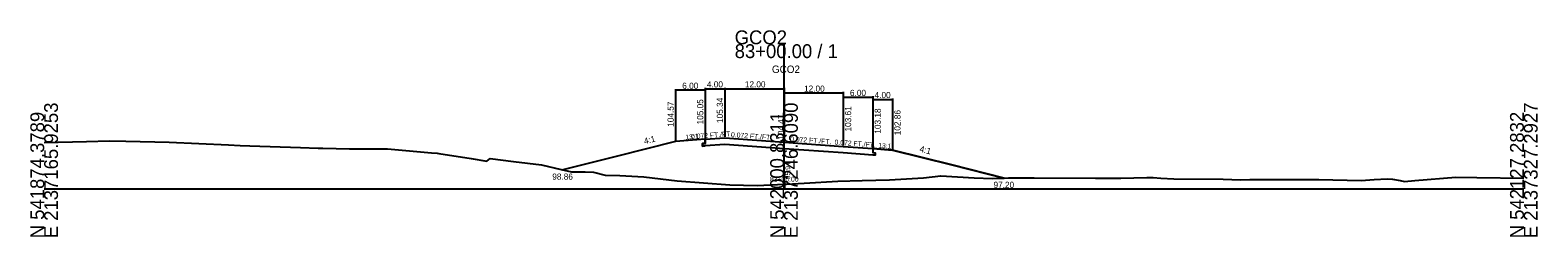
# Model space of a CAD drawing. Extents: x -14327 to 8886, y -10 to 39048.
# Drawn here: x 2997.2 to 3302.8, y 25990.3 to 26032.1 of the extents above; entities that cross this region are included whole.
import ezdxf

# ---------------------------------------------------------------- set-up
doc = ezdxf.new("R2010")
doc.units = 0
for name, color, linetype in [('Level 5', 7, 'Continuous'), ('Level 53', 7, 'Continuous'), ('Level 54', 7, 'Continuous'), ('Level 55', 7, 'Continuous'), ('Level 7', 7, 'Continuous'), ('RD_GPK_XS_Cell', 7, 'Continuous'), ('RD_XS_EwShp', 7, 'Continuous'), ('RD_XS_ExGround', 7, 'Continuous'), ('RD_XS_Pave', 7, 'Continuous'), ('RD_XS_TX_Baseline', 7, 'Continuous'), ('RD_XS_TX_Elev_EX', 7, 'Continuous'), ('RD_XS_TX_Elev_PR', 7, 'Continuous'), ('RD_XS_TX_Station', 7, 'Continuous')]:
    doc.layers.add(name, color=color, linetype=linetype)

msp = doc.modelspace()

# ---------------------------------------------------------------- linework, layer by layer
at = {"layer": 'Level 5'}
for p, q in [((3134, 26009.22), (3133.5, 26009.18)), ((3133.5, 26009.18), (3133.5, 26008.68)), ((3133.5, 26008.68), (3134, 26008.72)), ((3134, 26010.05), (3134, 26009.22)), ((3138, 26009), (3134, 26008.72)), ((3150, 26008.14), (3138, 26009)), ((3162, 26007.28), (3150, 26008.14)), ((3168, 26008.18), (3168, 26007.34)), ((3168, 26006.84), (3162, 26007.28)), ((3168, 26007.34), (3168.5, 26007.31)), ((3168.5, 26006.81), (3168, 26006.84)), ((3168.5, 26007.31), (3168.5, 26006.81))]:
    msp.add_line(p, q, dxfattribs=at)
at = {"layer": 'Level 54'}
for p, q in [((3128, 26020.2), (3128, 26009.77)), ((3134, 26020), (3128, 26020)), ((3134, 26020.49), (3134, 26010.25)), ((3134, 26020.29), (3138, 26020.29)), ((3134, 26020.2), (3134, 26010.25)), ((3138, 26020.49), (3138, 26010.54)), ((3138, 26020.29), (3150, 26020.29)), ((3150, 26020.49), (3150, 26009.67)), ((3150, 26019.62), (3150, 26009.67)), ((3162, 26019.62), (3162, 26008.81)), ((3150, 26019.42), (3162, 26019.42)), ((3162, 26018.76), (3162, 26008.81)), ((3162, 26018.56), (3168, 26018.56)), ((3168, 26018.76), (3168, 26008.38)), ((3168, 26018.33), (3168, 26008.38)), ((3168, 26018.13), (3172, 26018.13)), ((3172, 26018.33), (3172, 26008.06))]:
    msp.add_line(p, q, dxfattribs=at)
at = {"layer": 'Level 7'}
for p, q in [((3128, 26009.57), (3116, 26006.57)), ((3134, 26010.05), (3128, 26009.57)), ((3168, 26008.18), (3172, 26007.86)), ((3172, 26007.86), (3184, 26004.86)), ((3116, 26006.57), (3105.15, 26003.86)), ((3184, 26004.86), (3194.62, 26002.2))]:
    msp.add_line(p, q, dxfattribs=at)
at = {"layer": 'RD_GPK_XS_Cell'}
for p, q in [((3150, 26000), (3150, 26029.28)), ((3000, 26000), (3150, 26000)), ((3150, 26000), (3300, 26000))]:
    msp.add_line(p, q, dxfattribs=at)
at = {"layer": 'RD_XS_EwShp'}
msp.add_lwpolyline([(3109.71, 26003.47), (3111.38, 26003.4), (3113.72, 26002.77), (3116.74, 26002.72), (3121.6, 26002.43), (3128.33, 26001.64), (3138.99, 26000.82), (3144.56, 26000.71), (3150, 26000.94), (3150.48, 26000.96), (3154.07, 26001.19), (3160.93, 26001.57), (3165.85, 26001.68), (3171.37, 26001.85), (3178.27, 26002.21), (3181.81, 26002.68), (3188.53, 26002.21), (3192.25, 26002.1), (3194.62, 26002.2), (3184, 26004.86), (3172, 26007.86), (3168, 26008.18), (3168, 26007.34), (3168.5, 26007.31), (3168.5, 26006.81), (3168, 26006.84), (3162, 26007.28), (3150, 26008.14), (3138, 26009), (3134, 26008.72), (3133.5, 26008.68), (3133.5, 26009.18), (3134, 26009.22), (3134, 26010.05), (3128, 26009.57), (3116, 26006.57), (3105.15, 26003.86), (3106.93, 26003.47)], close=True, dxfattribs=at)
at = {"layer": 'RD_XS_ExGround'}
for p, q in [((3000, 26009.4), (3008.55, 26009.63)), ((3008.55, 26009.63), (3013.22, 26009.76)), ((3013.22, 26009.76), (3016.56, 26009.67)), ((3016.56, 26009.67), (3025.32, 26009.44)), ((3025.32, 26009.44), (3037.35, 26008.91)), ((3037.35, 26008.91), (3039.72, 26008.8)), ((3039.72, 26008.8), (3041.67, 26008.73)), ((3041.67, 26008.73), (3052, 26008.38)), ((3052, 26008.38), (3055.53, 26008.26)), ((3055.53, 26008.26), (3056.2, 26008.24)), ((3056.2, 26008.24), (3056.53, 26008.23)), ((3056.53, 26008.23), (3061.88, 26008.14)), ((3061.88, 26008.14), (3067.64, 26008.12)), ((3067.64, 26008.12), (3069.63, 26008.12)), ((3069.63, 26008.12), (3078.55, 26007.32)), ((3078.55, 26007.32), (3079.71, 26007.22)), ((3079.71, 26007.22), (3080.02, 26007.19)), ((3080.02, 26007.19), (3086.55, 26006.13)), ((3086.55, 26006.13), (3089.74, 26005.59)), ((3089.74, 26005.59), (3090.42, 26006.14)), ((3090.42, 26006.14), (3095.14, 26005.54)), ((3095.14, 26005.54), (3100.81, 26004.84)), ((3100.81, 26004.84), (3104.79, 26003.94)), ((3104.79, 26003.94), (3106.93, 26003.47)), ((3106.93, 26003.47), (3109.71, 26003.47)), ((3109.71, 26003.47), (3111.38, 26003.4)), ((3111.38, 26003.4), (3113.72, 26002.77)), ((3113.72, 26002.77), (3116.74, 26002.72)), ((3116.74, 26002.72), (3121.6, 26002.43)), ((3121.6, 26002.43), (3128.33, 26001.64)), ((3128.33, 26001.64), (3138.99, 26000.82)), ((3154.07, 26001.19), (3160.93, 26001.57)), ((3160.93, 26001.57), (3165.85, 26001.68)), ((3165.85, 26001.68), (3171.37, 26001.85)), ((3171.37, 26001.85), (3178.27, 26002.21)), ((3178.27, 26002.21), (3181.81, 26002.68)), ((3181.81, 26002.68), (3188.53, 26002.21)), ((3188.53, 26002.21), (3192.25, 26002.1)), ((3192.25, 26002.1), (3195.5, 26002.24)), ((3195.5, 26002.24), (3200.7, 26002.21)), ((3200.7, 26002.21), (3213.13, 26002.2)), ((3213.13, 26002.2), (3218.32, 26002.18)), ((3218.32, 26002.18), (3223.58, 26002.34)), ((3223.58, 26002.34), (3224.82, 26002.3)), ((3224.82, 26002.3), (3226.4, 26002.16)), ((3226.4, 26002.16), (3229.01, 26002.06)), ((3229.01, 26002.06), (3239.07, 26001.98)), ((3239.07, 26001.98), (3242.57, 26001.86)), ((3242.57, 26001.86), (3244.46, 26001.9)), ((3244.46, 26001.9), (3247.93, 26001.91)), ((3247.93, 26001.91), (3254.9, 26001.9)), ((3254.9, 26001.9), (3258.44, 26001.89)), ((3258.44, 26001.89), (3267.05, 26001.73)), ((3267.05, 26001.73), (3268.79, 26001.87)), ((3268.79, 26001.87), (3269.68, 26001.89)), ((3269.68, 26001.89), (3272.27, 26002.03)), ((3272.27, 26002.03), (3273.37, 26002)), ((3273.37, 26002), (3274.92, 26001.71)), ((3274.92, 26001.71), (3275.78, 26001.53)), ((3275.78, 26001.53), (3277.93, 26001.72)), ((3277.93, 26001.72), (3286.23, 26002.36)), ((3286.23, 26002.36), (3290.48, 26002.29)), ((3290.48, 26002.29), (3300, 26002.17)), ((3138.99, 26000.82), (3144.56, 26000.71)), ((3144.56, 26000.71), (3150, 26000.94)), ((3150, 26000.94), (3150.48, 26000.96)), ((3150.48, 26000.96), (3154.07, 26001.19))]:
    msp.add_line(p, q, dxfattribs=at)
at = {"layer": 'RD_XS_Pave'}
for p, q in [((3134, 26010.05), (3138, 26010.34)), ((3138, 26010.34), (3150, 26009.47)), ((3150, 26009.47), (3162, 26008.61)), ((3162, 26008.61), (3168, 26008.18))]:
    msp.add_line(p, q, dxfattribs=at)

# ---------------------------------------------------------------- texts
at = {"layer": 'Level 53'}
for s, rotation, p in [('104.57', 90, (3127.63, 26012.57)), ('105.05', 90, (3133.63, 26013.05)), ('105.34', 90, (3137.63, 26013.34)), ('103.61', 90, (3163.62, 26011.61)), ('103.18', 90, (3169.62, 26011.18)), ('102.86', 90, (3173.62, 26010.86)), ('4:1', 14.0362, (3121.76, 26009.04)), ('4:1', 345.9638, (3177.39, 26007.54))]:
    msp.add_text(s, height=1.25, rotation=rotation, dxfattribs=at).set_placement(p)
for s, p in [('98.86', (3103.02, 26001.86)), ('97.20', (3192.48, 26000.2))]:
    msp.add_text(s, height=1.25, dxfattribs=at).set_placement(p)
at = {"layer": 'Level 54'}
for s, p in [('6.00', (3129.37, 26020.25)), ('4.00', (3134.37, 26020.54)), ('12.00', (3142.07, 26020.54)), ('12.00', (3154.07, 26019.67)), ('6.00', (3163.37, 26018.81)), ('4.00', (3168.37, 26018.38))]:
    msp.add_text(s, height=1.25, dxfattribs=at).set_placement(p)
at = {"layer": 'Level 55'}
for s, rotation, p in [('13:1', 4.5739, (3130.03, 26009.98)), ('0.072 FT./FT.', 4.1182, (3131.18, 26010.1)), ('0.072 FT./FT.', 355.8818, (3139.22, 26010.5)), ('0.072 FT./FT.', 355.8818, (3151.22, 26009.64)), ('0.072 FT./FT.', 355.8818, (3160.22, 26008.99)), ('13:1', 355.4261, (3169.07, 26008.34))]:
    msp.add_text(s, height=1, rotation=rotation, dxfattribs=at).set_placement(p)
at = {"layer": 'RD_GPK_XS_Cell'}
for s, p in [('GCO2', (3140, 26029.28)), ('83+00.00 / 1', (3140, 26026.48))]:
    msp.add_text(s, height=2.8, dxfattribs=at).set_placement(p)
for s, p in [('E 2137165.9253', (3002.8, 25990)), ('E 2137246.6090', (3152.8, 25990)), ('E 2137327.2927', (3302.8, 25990)), ('N 541874.3789', (3000, 25990)), ('N 542000.8311', (3150, 25990)), ('N 542127.2832', (3300, 25990))]:
    msp.add_text(s, height=2.8, rotation=90, dxfattribs=at).set_placement(p)
at = {"layer": 'RD_XS_TX_Baseline'}
msp.add_text('GCO2', height=1.5, dxfattribs=at).set_placement((3147.55, 26023.47))
at = {"layer": 'RD_XS_TX_Elev_EX'}
msp.add_text('95.94', height=1, rotation=90, dxfattribs=at).set_placement((3151.25, 26001.94))
at = {"layer": 'RD_XS_TX_Elev_PR'}
msp.add_text(' 104.47', height=1.25, rotation=90, dxfattribs=at).set_placement((3150, 26009.47))
at = {"layer": 'RD_XS_TX_Station'}
msp.add_text('83+00.00', height=1, dxfattribs=at).set_placement((3147.15, 26001.47))

doc.saveas('drawing.dxf')
